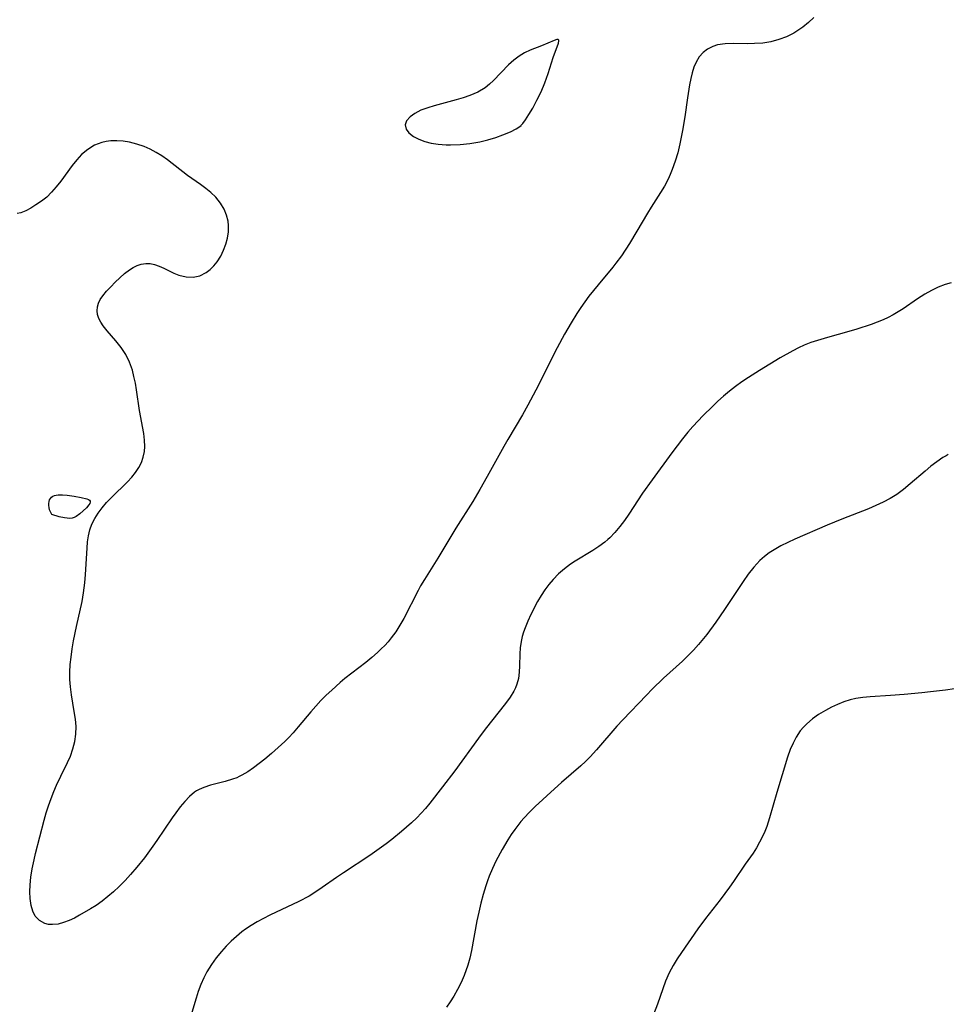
# Model space of a CAD drawing. Header units: metres. Extents: x 1073367 to 1082519, y 1569854 to 1574957.
# Tile 745 of 1056: x 1081262 to 1081459, y 1571076 to 1571286. Entities that reach past the tile are written whole.
import ezdxf

# ---------------------------------------------------------------- set-up
doc = ezdxf.new("R2010")
doc.units = ezdxf.units.M
doc.layers.add('CGG_CurvaNivelLidar_v1', color=253, linetype='Continuous', lineweight=30)

msp = doc.modelspace()

# ---------------------------------------------------------------- linework, layer by layer
at = {"layer": 'CGG_CurvaNivelLidar_v1'}
for p, q in [((1081429.7828, 1571285.2898, 77), (1081428.579, 1571284.3092, 77)), ((1081430.9474, 1571286.3548, 77), (1081429.7828, 1571285.2898, 77)), ((1081427.547, 1571283.5811, 77), (1081426.6806, 1571283.0647, 77)), ((1081428.579, 1571284.3092, 77), (1081427.547, 1571283.5811, 77)), ((1081375.5521, 1571281.5004, 77), (1081372.8553, 1571280.3114, 77)), ((1081376.1486, 1571281.6765, 77), (1081375.5521, 1571281.5004, 77)), ((1081376.4001, 1571281.6679, 77), (1081376.1486, 1571281.6765, 77)), ((1081376.5444, 1571281.5745, 77), (1081376.4001, 1571281.6679, 77)), ((1081376.5291, 1571280.881, 77), (1081376.607, 1571281.4, 77)), ((1081376.607, 1571281.4, 77), (1081376.5444, 1571281.5745, 77)), ((1081421.7938, 1571281.1983, 77), (1081420.0588, 1571280.9262, 77)), ((1081423.4892, 1571281.6599, 77), (1081421.7938, 1571281.1983, 77)), ((1081425.1221, 1571282.2901, 77), (1081423.4892, 1571281.6599, 77)), ((1081426.6806, 1571283.0647, 77), (1081425.1221, 1571282.2901, 77)), ((1081370.4746, 1571279.4329, 77), (1081369.2494, 1571278.8662, 77)), ((1081372.8553, 1571280.3114, 77), (1081370.4746, 1571279.4329, 77)), ((1081375.3994, 1571277.8679, 77), (1081376.5291, 1571280.881, 77)), ((1081408.2935, 1571279.6594, 77), (1081407.3296, 1571278.8967, 77)), ((1081409.382, 1571280.227, 77), (1081408.2935, 1571279.6594, 77)), ((1081410.4086, 1571280.5417, 77), (1081409.382, 1571280.227, 77)), ((1081412.0192, 1571280.7728, 77), (1081410.4086, 1571280.5417, 77)), ((1081413.7329, 1571280.8308, 77), (1081412.0192, 1571280.7728, 77)), ((1081416.9006, 1571280.7894, 77), (1081413.7329, 1571280.8308, 77)), ((1081418.2975, 1571280.8063, 77), (1081416.9006, 1571280.7894, 77)), ((1081420.0588, 1571280.9262, 77), (1081418.2975, 1571280.8063, 77)), ((1081366.9595, 1571277.2783, 77), (1081365.8695, 1571276.3015, 77)), ((1081368.0876, 1571278.1456, 77), (1081366.9595, 1571277.2783, 77)), ((1081369.2494, 1571278.8662, 77), (1081368.0876, 1571278.1456, 77)), ((1081374.2725, 1571274.4151, 77), (1081375.3994, 1571277.8679, 77)), ((1081405.8232, 1571276.8882, 77), (1081405.3507, 1571275.7955, 77)), ((1081406.5004, 1571277.9666, 77), (1081405.8232, 1571276.8882, 77)), ((1081407.3296, 1571278.8967, 77), (1081406.5004, 1571277.9666, 77)), ((1081365.8695, 1571276.3015, 77), (1081362.6413, 1571272.9805, 77)), ((1081405.3507, 1571275.7955, 77), (1081404.9838, 1571274.6138, 77)), ((1081362.6413, 1571272.9805, 77), (1081361.7705, 1571272.163, 77)), ((1081373.582, 1571272.4823, 77), (1081374.2725, 1571274.4151, 77)), ((1081404.6872, 1571273.3626, 77), (1081404.4285, 1571272.0387, 77)), ((1081404.9838, 1571274.6138, 77), (1081404.6872, 1571273.3626, 77)), ((1081360.8408, 1571271.418, 77), (1081359.3064, 1571270.4819, 77)), ((1081361.7705, 1571272.163, 77), (1081360.8408, 1571271.418, 77)), ((1081372.7863, 1571270.5659, 77), (1081373.582, 1571272.4823, 77)), ((1081404.4285, 1571272.0387, 77), (1081403.984, 1571269.2773, 77)), ((1081354.703, 1571268.7947, 77), (1081349.9966, 1571267.5648, 77)), ((1081356.1867, 1571269.2287, 77), (1081354.703, 1571268.7947, 77)), ((1081357.6297, 1571269.7312, 77), (1081356.1867, 1571269.2287, 77)), ((1081359.3064, 1571270.4819, 77), (1081357.6297, 1571269.7312, 77)), ((1081371.0147, 1571267.0461, 77), (1081371.9135, 1571268.7266, 77)), ((1081371.9135, 1571268.7266, 77), (1081372.7863, 1571270.5659, 77)), ((1081403.984, 1571269.2773, 77), (1081403.4123, 1571265.2331, 77)), ((1081347.1607, 1571266.5892, 77), (1081345.885, 1571265.9415, 77)), ((1081348.6141, 1571267.1413, 77), (1081347.1607, 1571266.5892, 77)), ((1081349.9966, 1571267.5648, 77), (1081348.6141, 1571267.1413, 77)), ((1081370.1965, 1571265.6761, 77), (1081371.0147, 1571267.0461, 77)), ((1081344.131, 1571264.3455, 77), (1081343.8215, 1571263.473, 77)), ((1081344.8491, 1571265.1817, 77), (1081344.131, 1571264.3455, 77)), ((1081345.885, 1571265.9415, 77), (1081344.8491, 1571265.1817, 77)), ((1081368.9057, 1571263.7885, 77), (1081369.4712, 1571264.5713, 77)), ((1081369.4712, 1571264.5713, 77), (1081370.1965, 1571265.6761, 77)), ((1081403.4123, 1571265.2331, 77), (1081402.9533, 1571262.2828, 77)), ((1081343.8215, 1571263.473, 77), (1081344.0024, 1571262.5996, 77)), ((1081344.0024, 1571262.5996, 77), (1081344.6087, 1571261.7668, 77)), ((1081366.2449, 1571262.0198, 77), (1081367.472, 1571262.6455, 77)), ((1081367.472, 1571262.6455, 77), (1081368.2579, 1571263.1209, 77)), ((1081368.2579, 1571263.1209, 77), (1081368.5167, 1571263.3603, 77)), ((1081368.5, 1571263.3718, 77), (1081368.5668, 1571263.3897, 77)), ((1081368.5167, 1571263.3603, 77), (1081368.5, 1571263.3718, 77)), ((1081368.5668, 1571263.3897, 77), (1081368.9057, 1571263.7885, 77)), ((1081402.9533, 1571262.2828, 77), (1081402.3912, 1571259.4137, 77)), ((1081282.3424, 1571260.1009, 77), (1081281.034, 1571260.0851, 77)), ((1081283.6718, 1571259.9872, 77), (1081282.3424, 1571260.1009, 77)), ((1081344.6087, 1571261.7668, 77), (1081345.5563, 1571261.0173, 77)), ((1081345.5563, 1571261.0173, 77), (1081346.7014, 1571260.4237, 77)), ((1081346.7014, 1571260.4237, 77), (1081348.0375, 1571259.9388, 77)), ((1081359.7019, 1571259.8751, 77), (1081361.4737, 1571260.2933, 77)), ((1081361.4737, 1571260.2933, 77), (1081363.1381, 1571260.7883, 77)), ((1081363.1381, 1571260.7883, 77), (1081364.6505, 1571261.3321, 77)), ((1081364.6505, 1571261.3321, 77), (1081366.2449, 1571262.0198, 77)), ((1081276.1349, 1571258.2638, 77), (1081274.8191, 1571257.1492, 77)), ((1081277.5782, 1571259.1474, 77), (1081276.1349, 1571258.2638, 77)), ((1081279.1304, 1571259.7601, 77), (1081277.5782, 1571259.1474, 77)), ((1081280.0696, 1571259.9718, 77), (1081279.1304, 1571259.7601, 77)), ((1081281.034, 1571260.0851, 77), (1081280.0696, 1571259.9718, 77)), ((1081285.0115, 1571259.7654, 77), (1081283.6718, 1571259.9872, 77)), ((1081286.6018, 1571259.3773, 77), (1081285.0115, 1571259.7654, 77)), ((1081288.1698, 1571258.845, 77), (1081286.6018, 1571259.3773, 77)), ((1081289.4488, 1571258.2786, 77), (1081288.1698, 1571258.845, 77)), ((1081290.6943, 1571257.614, 77), (1081289.4488, 1571258.2786, 77)), ((1081348.0375, 1571259.9388, 77), (1081349.3329, 1571259.5988, 77)), ((1081349.3329, 1571259.5988, 77), (1081350.8411, 1571259.3607, 77)), ((1081350.8411, 1571259.3607, 77), (1081352.5839, 1571259.2433, 77)), ((1081352.5839, 1571259.2433, 77), (1081353.5071, 1571259.2309, 77)), ((1081353.5071, 1571259.2309, 77), (1081355.5318, 1571259.307, 77)), ((1081355.5318, 1571259.307, 77), (1081357.6211, 1571259.5221, 77)), ((1081357.6211, 1571259.5221, 77), (1081359.7019, 1571259.8751, 77)), ((1081402.3912, 1571259.4137, 77), (1081401.9302, 1571257.545, 77)), ((1081273.8015, 1571256.0346, 77), (1081272.8526, 1571254.8201, 77)), ((1081274.8191, 1571257.1492, 77), (1081273.8015, 1571256.0346, 77)), ((1081291.9038, 1571256.8658, 77), (1081290.6943, 1571257.614, 77)), ((1081293.1341, 1571256.0055, 77), (1081291.9038, 1571256.8658, 77)), ((1081297.4405, 1571252.6988, 77), (1081293.1341, 1571256.0055, 77)), ((1081401.9302, 1571257.545, 77), (1081401.3971, 1571255.7255, 77)), ((1081272.8526, 1571254.8201, 77), (1081270.3864, 1571251.4561, 77)), ((1081400.7686, 1571253.9487, 77), (1081400.3328, 1571252.9037, 77)), ((1081401.3971, 1571255.7255, 77), (1081400.7686, 1571253.9487, 77)), ((1081300.2012, 1571250.7366, 77), (1081297.4405, 1571252.6988, 77)), ((1081399.8526, 1571251.8806, 77), (1081399.0866, 1571250.4437, 77)), ((1081400.3328, 1571252.9037, 77), (1081399.8526, 1571251.8806, 77)), ((1081269.431, 1571250.2424, 77), (1081268.4369, 1571249.1033, 77)), ((1081270.3864, 1571251.4561, 77), (1081269.431, 1571250.2424, 77)), ((1081301.3174, 1571249.9082, 77), (1081300.2012, 1571250.7366, 77)), ((1081302.3728, 1571249.053, 77), (1081301.3174, 1571249.9082, 77)), ((1081399.0866, 1571250.4437, 77), (1081398.2537, 1571249.0446, 77)), ((1081267.3861, 1571248.0788, 77), (1081266.2636, 1571247.1933, 77)), ((1081268.4369, 1571249.1033, 77), (1081267.3861, 1571248.0788, 77)), ((1081303.4422, 1571248.0378, 77), (1081302.3728, 1571249.053, 77)), ((1081304.4178, 1571246.8234, 77), (1081303.4422, 1571248.0378, 77)), ((1081398.2537, 1571249.0446, 77), (1081396.2823, 1571245.9621, 77)), ((1081264.0174, 1571245.7547, 77), (1081262.9416, 1571245.1884, 77)), ((1081265.1075, 1571246.4172, 77), (1081264.0174, 1571245.7547, 77)), ((1081266.2636, 1571247.1933, 77), (1081265.1075, 1571246.4172, 77)), ((1081305.2018, 1571245.5004, 77), (1081304.4178, 1571246.8234, 77)), ((1081305.7318, 1571244.243, 77), (1081305.2018, 1571245.5004, 77)), ((1081396.2823, 1571245.9621, 77), (1081395.4924, 1571244.6705, 77)), ((1081261.8876, 1571244.7648, 77), (1081261.064, 1571244.5624, 77)), ((1081262.9416, 1571245.1884, 77), (1081261.8876, 1571244.7648, 77)), ((1081306.0622, 1571242.9344, 77), (1081305.7318, 1571244.243, 77)), ((1081395.4924, 1571244.6705, 77), (1081393.2194, 1571240.8267, 77)), ((1081306.1556, 1571242.0028, 77), (1081306.0622, 1571242.9344, 77)), ((1081306.1186, 1571240.6858, 77), (1081306.1556, 1571242.0028, 77)), ((1081305.5741, 1571238.0526, 77), (1081305.9168, 1571239.3624, 77)), ((1081305.9168, 1571239.3624, 77), (1081306.1186, 1571240.6858, 77)), ((1081393.2194, 1571240.8267, 77), (1081391.6317, 1571238.2148, 77)), ((1081305.1059, 1571236.7777, 77), (1081305.5741, 1571238.0526, 77)), ((1081391.6317, 1571238.2148, 77), (1081389.9034, 1571235.5731, 77)), ((1081303.7365, 1571234.3065, 77), (1081304.4839, 1571235.4942, 77)), ((1081304.4839, 1571235.4942, 77), (1081305.1059, 1571236.7777, 77)), ((1081389.9034, 1571235.5731, 77), (1081388.7591, 1571233.9886, 77)), ((1081285.0338, 1571232.5629, 77), (1081285.8345, 1571233.077, 77)), ((1081285.8345, 1571233.077, 77), (1081286.6558, 1571233.492, 77)), ((1081286.6558, 1571233.492, 77), (1081287.565, 1571233.8021, 77)), ((1081287.565, 1571233.8021, 77), (1081288.4935, 1571233.9442, 77)), ((1081288.4935, 1571233.9442, 77), (1081289.4469, 1571233.8988, 77)), ((1081289.4469, 1571233.8988, 77), (1081290.4036, 1571233.6897, 77)), ((1081290.4036, 1571233.6897, 77), (1081291.3877, 1571233.3409, 77)), ((1081291.3877, 1571233.3409, 77), (1081292.3693, 1571232.9037, 77)), ((1081292.3693, 1571232.9037, 77), (1081294.5048, 1571231.8786, 77)), ((1081302.2325, 1571232.638, 77), (1081303.0232, 1571233.4191, 77)), ((1081303.0232, 1571233.4191, 77), (1081303.7365, 1571234.3065, 77)), ((1081388.0854, 1571233.1249, 77), (1081384.9567, 1571229.3967, 77)), ((1081388.7591, 1571233.9886, 77), (1081388.0854, 1571233.1249, 77)), ((1081282.0063, 1571229.9381, 77), (1081282.9916, 1571230.8755, 77)), ((1081282.9916, 1571230.8755, 77), (1081283.9993, 1571231.7642, 77)), ((1081283.9993, 1571231.7642, 77), (1081285.0338, 1571232.5629, 77)), ((1081294.5048, 1571231.8786, 77), (1081295.5957, 1571231.4393, 77)), ((1081295.5957, 1571231.4393, 77), (1081297.1071, 1571231.0501, 77)), ((1081297.1071, 1571231.0501, 77), (1081298.6189, 1571230.9878, 77)), ((1081298.6189, 1571230.9878, 77), (1081300.0387, 1571231.3122, 77)), ((1081300.0387, 1571231.3122, 77), (1081301.371, 1571231.9834, 77)), ((1081301.371, 1571231.9834, 77), (1081302.2325, 1571232.638, 77)), ((1081280.1264, 1571227.9918, 77), (1081281.0357, 1571228.9709, 77)), ((1081281.0357, 1571228.9709, 77), (1081282.0063, 1571229.9381, 77)), ((1081384.9567, 1571229.3967, 77), (1081382.9948, 1571226.9579, 77)), ((1081457.4479, 1571228.8691, 77.5), (1081455.9967, 1571228.1772, 77.5)), ((1081458.9409, 1571229.4323, 77.5), (1081457.4479, 1571228.8691, 77.5)), ((1081460.2134, 1571229.7873, 77.5), (1081458.9409, 1571229.4323, 77.5)), ((1081278.8186, 1571226.2343, 77), (1081279.3232, 1571226.9985, 77)), ((1081279.3232, 1571226.9985, 77), (1081280.1264, 1571227.9918, 77)), ((1081382.9948, 1571226.9579, 77), (1081381.2312, 1571224.515, 77)), ((1081454.5881, 1571227.3787, 77.5), (1081453.0371, 1571226.3704, 77.5)), ((1081455.9967, 1571228.1772, 77.5), (1081454.5881, 1571227.3787, 77.5)), ((1081278.1267, 1571223.8437, 77), (1081278.2012, 1571224.6543, 77)), ((1081278.2012, 1571224.6543, 77), (1081278.434, 1571225.45, 77)), ((1081278.434, 1571225.45, 77), (1081278.8186, 1571226.2343, 77)), ((1081381.2312, 1571224.515, 77), (1081380.398, 1571223.2587, 77)), ((1081453.0371, 1571226.3704, 77.5), (1081449.9714, 1571224.2546, 77.5)), ((1081278.2226, 1571223.0172, 77), (1081278.1267, 1571223.8437, 77)), ((1081278.4825, 1571222.2047, 77), (1081278.2226, 1571223.0172, 77)), ((1081380.398, 1571223.2587, 77), (1081379.1815, 1571221.2954, 77)), ((1081446.7994, 1571222.4167, 77.5), (1081445.697, 1571221.9075, 77.5)), ((1081447.8742, 1571222.973, 77.5), (1081446.7994, 1571222.4167, 77.5)), ((1081448.9282, 1571223.5871, 77.5), (1081447.8742, 1571222.973, 77.5)), ((1081449.9714, 1571224.2546, 77.5), (1081448.9282, 1571223.5871, 77.5)), ((1081278.8987, 1571221.4036, 77), (1081278.4825, 1571222.2047, 77)), ((1081279.4354, 1571220.6184, 77), (1081278.8987, 1571221.4036, 77)), ((1081280.2766, 1571219.5782, 77), (1081279.4354, 1571220.6184, 77)), ((1081379.1815, 1571221.2954, 77), (1081377.7743, 1571218.8819, 77)), ((1081443.1456, 1571220.9002, 77.5), (1081440.1385, 1571219.9148, 77.5)), ((1081444.4328, 1571221.3831, 77.5), (1081443.1456, 1571220.9002, 77.5)), ((1081445.697, 1571221.9075, 77.5), (1081444.4328, 1571221.3831, 77.5)), ((1081282.1534, 1571217.4165, 77), (1081280.2766, 1571219.5782, 77)), ((1081377.7743, 1571218.8819, 77), (1081376.1991, 1571215.974, 77)), ((1081433.8681, 1571218.1648, 77.5), (1081431.7494, 1571217.5386, 77.5)), ((1081438.4211, 1571219.4138, 77.5), (1081433.8681, 1571218.1648, 77.5)), ((1081440.1385, 1571219.9148, 77.5), (1081438.4211, 1571219.4138, 77.5)), ((1081283.2527, 1571216.005, 77), (1081282.1534, 1571217.4165, 77)), ((1081284.243, 1571214.4966, 77), (1081283.2527, 1571216.005, 77)), ((1081428.8837, 1571216.5059, 77.5), (1081427.6423, 1571215.9484, 77.5)), ((1081430.3023, 1571217.0535, 77.5), (1081428.8837, 1571216.5059, 77.5)), ((1081431.7494, 1571217.5386, 77.5), (1081430.3023, 1571217.0535, 77.5)), ((1081285.0596, 1571212.8871, 77), (1081284.243, 1571214.4966, 77)), ((1081376.1991, 1571215.974, 77), (1081371.6961, 1571206.9442, 77)), ((1081426.4288, 1571215.3326, 77.5), (1081423.7462, 1571213.7851, 77.5)), ((1081427.6423, 1571215.9484, 77.5), (1081426.4288, 1571215.3326, 77.5)), ((1081285.6488, 1571211.2068, 77), (1081285.0596, 1571212.8871, 77)), ((1081423.7462, 1571213.7851, 77.5), (1081419.388, 1571211.1436, 77.5)), ((1081286.0024, 1571209.834, 77), (1081285.6488, 1571211.2068, 77)), ((1081286.2894, 1571208.4275, 77), (1081286.0024, 1571209.834, 77)), ((1081419.388, 1571211.1436, 77.5), (1081417.024, 1571209.6366, 77.5)), ((1081286.5284, 1571206.9999, 77), (1081286.2894, 1571208.4275, 77)), ((1081414.2398, 1571207.6841, 77.5), (1081412.9604, 1571206.6812, 77.5)), ((1081415.6165, 1571208.6821, 77.5), (1081414.2398, 1571207.6841, 77.5)), ((1081417.024, 1571209.6366, 77.5), (1081415.6165, 1571208.6821, 77.5)), ((1081287.1639, 1571202.5926, 77), (1081286.5284, 1571206.9999, 77)), ((1081371.6961, 1571206.9442, 77), (1081369.9958, 1571203.6994, 77)), ((1081411.7135, 1571205.6355, 77.5), (1081410.4953, 1571204.5538, 77.5)), ((1081412.9604, 1571206.6812, 77.5), (1081411.7135, 1571205.6355, 77.5)), ((1081369.9958, 1571203.6994, 77), (1081368.8303, 1571201.6438, 77)), ((1081409.3039, 1571203.4406, 77.5), (1081407.3547, 1571201.5112, 77.5)), ((1081410.4953, 1571204.5538, 77.5), (1081409.3039, 1571203.4406, 77.5)), ((1081288.0887, 1571197.6715, 77), (1081287.1639, 1571202.5926, 77)), ((1081368.8303, 1571201.6438, 77), (1081365.6999, 1571196.4222, 77)), ((1081407.3547, 1571201.5112, 77.5), (1081405.1576, 1571199.1697, 77.5)), ((1081288.2523, 1571196.2858, 77), (1081288.0887, 1571197.6715, 77)), ((1081404.1038, 1571197.9582, 77.5), (1081402.9268, 1571196.515, 77.5)), ((1081405.1576, 1571199.1697, 77.5), (1081404.1038, 1571197.9582, 77.5)), ((1081288.2934, 1571194.9194, 77), (1081288.2523, 1571196.2858, 77)), ((1081365.6999, 1571196.4222, 77), (1081364.8328, 1571194.9154, 77)), ((1081402.9268, 1571196.515, 77.5), (1081400.6661, 1571193.5466, 77.5)), ((1081287.9662, 1571192.6387, 77), (1081288.2097, 1571193.8397, 77)), ((1081288.2097, 1571193.8397, 77), (1081288.2934, 1571194.9194, 77)), ((1081364.8328, 1571194.9154, 77), (1081361.3172, 1571188.4977, 77)), ((1081400.6661, 1571193.5466, 77.5), (1081396.4741, 1571187.8257, 77.5)), ((1081459.1268, 1571192.9314, 78), (1081458.4388, 1571192.5254, 78)), ((1081459.5894, 1571193.1826, 78), (1081459.1268, 1571192.9314, 78)), ((1081287.0226, 1571190.4227, 77), (1081287.5673, 1571191.5063, 77)), ((1081287.5673, 1571191.5063, 77), (1081287.9662, 1571192.6387, 77)), ((1081457.1359, 1571191.6472, 78), (1081455.8832, 1571190.6868, 78)), ((1081458.4388, 1571192.5254, 78), (1081457.1359, 1571191.6472, 78)), ((1081285.5089, 1571188.3293, 77), (1081286.3207, 1571189.3519, 77)), ((1081286.3207, 1571189.3519, 77), (1081287.0226, 1571190.4227, 77)), ((1081454.6645, 1571189.6717, 78), (1081451.5058, 1571186.9112, 78)), ((1081455.8832, 1571190.6868, 78), (1081454.6645, 1571189.6717, 78)), ((1081281.2401, 1571184.059, 77), (1081284.6151, 1571187.3456, 77)), ((1081284.6151, 1571187.3456, 77), (1081285.5089, 1571188.3293, 77)), ((1081361.3172, 1571188.4977, 77), (1081359.7598, 1571185.7287, 77)), ((1081396.4741, 1571187.8257, 77.5), (1081394.4465, 1571184.9317, 77.5)), ((1081451.5058, 1571186.9112, 78), (1081450.0845, 1571185.7436, 78)), ((1081269.0537, 1571184.4309, 77), (1081269.4397, 1571184.5301, 77)), ((1081269.4397, 1571184.5301, 77), (1081269.8457, 1571184.5907, 77)), ((1081269.8457, 1571184.5907, 77), (1081270.7942, 1571184.6022, 77)), ((1081270.7942, 1571184.6022, 77), (1081271.7761, 1571184.5137, 77)), ((1081271.7761, 1571184.5137, 77), (1081273.2642, 1571184.3016, 77)), ((1081359.7598, 1571185.7287, 77), (1081358.2593, 1571183.2091, 77)), ((1081394.4465, 1571184.9317, 77.5), (1081391.4985, 1571180.4843, 77.5)), ((1081448.6041, 1571184.6636, 78), (1081447.2295, 1571183.8152, 78)), ((1081450.0845, 1571185.7436, 78), (1081448.6041, 1571184.6636, 78)), ((1081267.8514, 1571182.7451, 77), (1081267.9028, 1571183.1438, 77)), ((1081267.8527, 1571182.3323, 77), (1081267.8514, 1571182.7451, 77)), ((1081267.9028, 1571183.1438, 77), (1081268.0148, 1571183.5222, 77)), ((1081268.0148, 1571183.5222, 77), (1081268.1875, 1571183.8481, 77)), ((1081268.1875, 1571183.8481, 77), (1081268.4193, 1571184.1067, 77)), ((1081268.4193, 1571184.1067, 77), (1081268.6953, 1571184.2908, 77)), ((1081268.6953, 1571184.2908, 77), (1081269.0537, 1571184.4309, 77)), ((1081273.2642, 1571184.3016, 77), (1081274.7095, 1571184.045, 77)), ((1081274.7095, 1571184.045, 77), (1081275.9707, 1571183.727, 77)), ((1081276.3864, 1571182.4543, 77), (1081275.845, 1571181.8306, 77)), ((1081275.9707, 1571183.727, 77), (1081276.2981, 1571183.5928, 77)), ((1081276.2981, 1571183.5928, 77), (1081276.5459, 1571183.4345, 77)), ((1081276.577, 1571182.7443, 77), (1081276.3864, 1571182.4543, 77)), ((1081276.5459, 1571183.4345, 77), (1081276.6835, 1571183.2429, 77)), ((1081276.686, 1571183.0103, 77), (1081276.577, 1571182.7443, 77)), ((1081276.6835, 1571183.2429, 77), (1081276.686, 1571183.0103, 77)), ((1081279.2131, 1571181.8136, 77), (1081280.1567, 1571182.9296, 77)), ((1081280.1567, 1571182.9296, 77), (1081281.2401, 1571184.059, 77)), ((1081358.2593, 1571183.2091, 77), (1081354.6344, 1571177.4809, 77)), ((1081445.7197, 1571183.0208, 78), (1081444.1608, 1571182.2996, 78)), ((1081447.2295, 1571183.8152, 78), (1081445.7197, 1571183.0208, 78)), ((1081267.9019, 1571181.9224, 77), (1081267.8527, 1571182.3323, 77)), ((1081268.0212, 1571181.4282, 77), (1081267.9019, 1571181.9224, 77)), ((1081268.1741, 1571180.995, 77), (1081268.0212, 1571181.4282, 77)), ((1081268.3269, 1571180.6527, 77), (1081268.1741, 1571180.995, 77)), ((1081268.5, 1571180.3665, 77), (1081268.3269, 1571180.6527, 77)), ((1081270.0661, 1571179.8947, 77), (1081268.5, 1571180.3665, 77)), ((1081274.4511, 1571180.5578, 77), (1081273.6803, 1571180.0046, 77)), ((1081275.1801, 1571181.1849, 77), (1081274.4511, 1571180.5578, 77)), ((1081275.845, 1571181.8306, 77), (1081275.1801, 1571181.1849, 77)), ((1081277.6541, 1571179.5537, 77), (1081278.3875, 1571180.7029, 77)), ((1081278.3875, 1571180.7029, 77), (1081279.2131, 1571181.8136, 77)), ((1081391.4985, 1571180.4843, 77.5), (1081390.5592, 1571179.1319, 77.5)), ((1081442.5673, 1571181.6263, 78), (1081436.9139, 1571179.3882, 78)), ((1081444.1608, 1571182.2996, 78), (1081442.5673, 1571181.6263, 78)), ((1081271.1975, 1571179.6553, 77), (1081270.0661, 1571179.8947, 77)), ((1081271.7734, 1571179.5858, 77), (1081271.1975, 1571179.6553, 77)), ((1081272.3232, 1571179.5716, 77), (1081271.7734, 1571179.5858, 77)), ((1081272.822, 1571179.6295, 77), (1081272.3232, 1571179.5716, 77)), ((1081273.2779, 1571179.7835, 77), (1081272.822, 1571179.6295, 77)), ((1081273.6803, 1571180.0046, 77), (1081273.2779, 1571179.7835, 77)), ((1081276.5684, 1571177.1246, 77), (1081277.0377, 1571178.3627, 77)), ((1081277.0377, 1571178.3627, 77), (1081277.6541, 1571179.5537, 77)), ((1081390.5592, 1571179.1319, 77.5), (1081389.5815, 1571177.8264, 77.5)), ((1081436.9139, 1571179.3882, 78), (1081433.7939, 1571178.1152, 78)), ((1081276.2714, 1571175.8689, 77), (1081276.5684, 1571177.1246, 77)), ((1081354.6344, 1571177.4809, 77), (1081350.7942, 1571171.1133, 77)), ((1081388.5478, 1571176.5863, 77.5), (1081387.4375, 1571175.4341, 77.5)), ((1081389.5815, 1571177.8264, 77.5), (1081388.5478, 1571176.5863, 77.5)), ((1081433.7939, 1571178.1152, 78), (1081426.9052, 1571175.1253, 78)), ((1081275.9847, 1571173.23, 77), (1081276.0935, 1571174.5688, 77)), ((1081276.0935, 1571174.5688, 77), (1081276.2714, 1571175.8689, 77)), ((1081386.4011, 1571174.5262, 77.5), (1081385.1284, 1571173.5744, 77.5)), ((1081387.0346, 1571175.0633, 77.5), (1081386.4011, 1571174.5262, 77.5)), ((1081387.4375, 1571175.4341, 77.5), (1081387.0346, 1571175.0633, 77.5)), ((1081425.3776, 1571174.4291, 78), (1081423.8878, 1571173.6878, 78)), ((1081426.9052, 1571175.1253, 78), (1081425.3776, 1571174.4291, 78)), ((1081275.6728, 1571167.5722, 77), (1081275.9847, 1571173.23, 77)), ((1081383.7987, 1571172.6973, 77.5), (1081380.0581, 1571170.4574, 77.5)), ((1081385.1284, 1571173.5744, 77.5), (1081383.7987, 1571172.6973, 77.5)), ((1081421.3995, 1571172.1929, 78), (1081420.4002, 1571171.4413, 78)), ((1081422.4528, 1571172.8782, 78), (1081421.3995, 1571172.1929, 78)), ((1081423.8878, 1571173.6878, 78), (1081422.4528, 1571172.8782, 78)), ((1081350.7942, 1571171.1133, 77), (1081347.9131, 1571166.5666, 77)), ((1081379.0704, 1571169.8206, 77.5), (1081377.7494, 1571168.8313, 77.5)), ((1081380.0581, 1571170.4574, 77.5), (1081379.0704, 1571169.8206, 77.5)), ((1081419.4169, 1571170.5693, 78), (1081418.1353, 1571169.193, 78)), ((1081420.4002, 1571171.4413, 78), (1081419.4169, 1571170.5693, 78)), ((1081376.5068, 1571167.7335, 77.5), (1081375.3472, 1571166.5391, 77.5)), ((1081377.7494, 1571168.8313, 77.5), (1081376.5068, 1571167.7335, 77.5)), ((1081418.1353, 1571169.193, 78), (1081416.9582, 1571167.6979, 78)), ((1081275.2647, 1571163.6987, 77), (1081275.5308, 1571165.8437, 77)), ((1081275.5308, 1571165.8437, 77), (1081275.6728, 1571167.5722, 77)), ((1081347.9131, 1571166.5666, 77), (1081347.1169, 1571165.2123, 77)), ((1081375.3472, 1571166.5391, 77.5), (1081374.4388, 1571165.4624, 77.5)), ((1081415.8468, 1571166.1234, 78), (1081411.8831, 1571160.1336, 78)), ((1081416.9582, 1571167.6979, 78), (1081415.8468, 1571166.1234, 78)), ((1081274.9361, 1571161.8654, 77), (1081275.2647, 1571163.6987, 77)), ((1081346.5768, 1571164.2235, 77), (1081343.5192, 1571158.2096, 77)), ((1081347.1169, 1571165.2123, 77), (1081346.5768, 1571164.2235, 77)), ((1081373.5952, 1571164.3313, 77.5), (1081372.8179, 1571163.153, 77.5)), ((1081374.4388, 1571165.4624, 77.5), (1081373.5952, 1571164.3313, 77.5)), ((1081273.718, 1571156.4927, 77), (1081274.9361, 1571161.8654, 77)), ((1081372.058, 1571161.8488, 77.5), (1081370.6287, 1571159.1079, 77.5)), ((1081372.8179, 1571163.153, 77.5), (1081372.058, 1571161.8488, 77.5)), ((1081411.8831, 1571160.1336, 78), (1081410.0452, 1571157.4401, 78)), ((1081343.5192, 1571158.2096, 77), (1081342.6944, 1571156.7806, 77)), ((1081369.9574, 1571157.6864, 77.5), (1081369.3623, 1571156.2485, 77.5)), ((1081370.6287, 1571159.1079, 77.5), (1081369.9574, 1571157.6864, 77.5)), ((1081410.0452, 1571157.4401, 78), (1081408.1202, 1571154.8159, 78)), ((1081273.1036, 1571153.4781, 77), (1081273.718, 1571156.4927, 77)), ((1081341.8002, 1571155.3986, 77), (1081340.8274, 1571154.0747, 77)), ((1081342.6944, 1571156.7806, 77), (1081341.8002, 1571155.3986, 77)), ((1081369.0394, 1571155.3277, 77.5), (1081368.7661, 1571154.399, 77.5)), ((1081369.3623, 1571156.2485, 77.5), (1081369.0394, 1571155.3277, 77.5)), ((1081272.8091, 1571151.7425, 77), (1081273.1036, 1571153.4781, 77)), ((1081340.1617, 1571153.267, 77), (1081339.4622, 1571152.4873, 77)), ((1081340.8274, 1571154.0747, 77), (1081340.1617, 1571153.267, 77)), ((1081368.5265, 1571153.3502, 77.5), (1081368.3298, 1571151.9801, 77.5)), ((1081368.7661, 1571154.399, 77.5), (1081368.5265, 1571153.3502, 77.5)), ((1081407.44, 1571153.9603, 78), (1081406.3699, 1571152.701, 78)), ((1081408.1202, 1571154.8159, 78), (1081407.44, 1571153.9603, 78)), ((1081272.5759, 1571150.006, 77), (1081272.8091, 1571151.7425, 77)), ((1081337.9511, 1571150.9921, 77), (1081336.6982, 1571149.9055, 77)), ((1081338.722, 1571151.7255, 77), (1081337.9511, 1571150.9921, 77)), ((1081339.4622, 1571152.4873, 77), (1081338.722, 1571151.7255, 77)), ((1081368.3298, 1571151.9801, 77.5), (1081368.2419, 1571150.6867, 77.5)), ((1081405.2557, 1571151.4812, 78), (1081404.1033, 1571150.2978, 78)), ((1081406.3699, 1571152.701, 78), (1081405.2557, 1571151.4812, 78)), ((1081272.4282, 1571148.3919, 77), (1081272.5759, 1571150.006, 77)), ((1081335.3983, 1571148.8619, 77), (1081330.9766, 1571145.3977, 77)), ((1081336.6982, 1571149.9055, 77), (1081335.3983, 1571148.8619, 77)), ((1081368.2419, 1571150.6867, 77.5), (1081368.1861, 1571148.1308, 77.5)), ((1081402.9165, 1571149.1498, 78), (1081398.8568, 1571145.4717, 78)), ((1081404.1033, 1571150.2978, 78), (1081402.9165, 1571149.1498, 78)), ((1081272.3477, 1571145.2228, 77), (1081272.3506, 1571146.7836, 77)), ((1081272.3506, 1571146.7836, 77), (1081272.4282, 1571148.3919, 77)), ((1081368.1221, 1571146.7475, 77.5), (1081367.9498, 1571145.4003, 77.5)), ((1081368.1861, 1571148.1308, 77.5), (1081368.1221, 1571146.7475, 77.5)), ((1081272.434, 1571143.6768, 77), (1081272.3477, 1571145.2228, 77)), ((1081330.9766, 1571145.3977, 77), (1081329.9564, 1571144.5553, 77)), ((1081367.9498, 1571145.4003, 77.5), (1081367.6517, 1571144.2461, 77.5)), ((1081398.8568, 1571145.4717, 78), (1081396.4941, 1571143.1849, 78)), ((1081272.6507, 1571141.9487, 77), (1081272.434, 1571143.6768, 77)), ((1081328.1474, 1571142.9627, 77), (1081326.9883, 1571141.8527, 77)), ((1081329.9564, 1571144.5553, 77), (1081328.1474, 1571142.9627, 77)), ((1081366.995, 1571142.7565, 77.5), (1081366.1729, 1571141.4225, 77.5)), ((1081367.3217, 1571143.4108, 77.5), (1081366.995, 1571142.7565, 77.5)), ((1081367.6517, 1571144.2461, 77.5), (1081367.3217, 1571143.4108, 77.5)), ((1081396.4941, 1571143.1849, 78), (1081395.2336, 1571141.8861, 78)), ((1081455.7858, 1571142.5529, 78.5), (1081453.9299, 1571142.3462, 78.5)), ((1081459.0019, 1571142.9682, 78.5), (1081455.7858, 1571142.5529, 78.5)), ((1081460.8995, 1571143.2539, 78.5), (1081459.0019, 1571142.9682, 78.5)), ((1081273.2729, 1571138.3973, 77), (1081272.6507, 1571141.9487, 77)), ((1081325.8641, 1571140.7069, 77), (1081324.7725, 1571139.5304, 77)), ((1081326.9883, 1571141.8527, 77), (1081325.8641, 1571140.7069, 77)), ((1081366.1729, 1571141.4225, 77.5), (1081365.2151, 1571140.1141, 77.5)), ((1081395.2336, 1571141.8861, 78), (1081390.1978, 1571136.609, 78)), ((1081437.3211, 1571140.4605, 78.5), (1081435.9847, 1571139.9208, 78.5)), ((1081438.6957, 1571140.8984, 78.5), (1081437.3211, 1571140.4605, 78.5)), ((1081439.8843, 1571141.1724, 78.5), (1081438.6957, 1571140.8984, 78.5)), ((1081441.4145, 1571141.4069, 78.5), (1081439.8843, 1571141.1724, 78.5)), ((1081442.9742, 1571141.5539, 78.5), (1081441.4145, 1571141.4069, 78.5)), ((1081447.27, 1571141.7896, 78.5), (1081442.9742, 1571141.5539, 78.5)), ((1081450.2151, 1571141.9972, 78.5), (1081447.27, 1571141.7896, 78.5)), ((1081453.9299, 1571142.3462, 78.5), (1081450.2151, 1571141.9972, 78.5)), ((1081273.5118, 1571136.7832, 77), (1081273.2729, 1571138.3973, 77)), ((1081323.7123, 1571138.3271, 77), (1081321.0045, 1571135.1032, 77)), ((1081324.7725, 1571139.5304, 77), (1081323.7123, 1571138.3271, 77)), ((1081365.2151, 1571140.1141, 77.5), (1081360.8751, 1571134.6327, 77.5)), ((1081433.4154, 1571138.623, 78.5), (1081431.9537, 1571137.7465, 78.5)), ((1081434.6832, 1571139.3021, 78.5), (1081433.4154, 1571138.623, 78.5)), ((1081435.9847, 1571139.9208, 78.5), (1081434.6832, 1571139.3021, 78.5)), ((1081273.6495, 1571135.179, 77), (1081273.5118, 1571136.7832, 77)), ((1081390.1978, 1571136.609, 78), (1081388.9515, 1571135.2642, 78)), ((1081430.6337, 1571136.8245, 78.5), (1081429.4197, 1571135.7896, 78.5)), ((1081431.9537, 1571137.7465, 78.5), (1081430.6337, 1571136.8245, 78.5)), ((1081273.6304, 1571133.5873, 77), (1081273.6495, 1571135.179, 77)), ((1081321.0045, 1571135.1032, 77), (1081319.9032, 1571133.8483, 77)), ((1081360.8751, 1571134.6327, 77.5), (1081359.4436, 1571132.7161, 77.5)), ((1081388.9515, 1571135.2642, 78), (1081384.6274, 1571130.2332, 78)), ((1081428.0469, 1571134.2361, 78.5), (1081427.189, 1571132.9483, 78.5)), ((1081428.7028, 1571135.0413, 78.5), (1081428.0469, 1571134.2361, 78.5)), ((1081429.4197, 1571135.7896, 78.5), (1081428.7028, 1571135.0413, 78.5)), ((1081273.4045, 1571131.9876, 77), (1081273.6304, 1571133.5873, 77)), ((1081318.1479, 1571132.0228, 77), (1081316.7535, 1571130.7024, 77)), ((1081319.0002, 1571132.8839, 77), (1081318.1479, 1571132.0228, 77)), ((1081319.9032, 1571133.8483, 77), (1081319.0002, 1571132.8839, 77)), ((1081359.4436, 1571132.7161, 77.5), (1081354.3692, 1571125.7361, 77.5)), ((1081427.189, 1571132.9483, 78.5), (1081426.5054, 1571131.6447, 78.5)), ((1081272.4324, 1571128.8486, 77), (1081272.9942, 1571130.4068, 77)), ((1081272.9942, 1571130.4068, 77), (1081273.4045, 1571131.9876, 77)), ((1081316.7535, 1571130.7024, 77), (1081315.3234, 1571129.4354, 77)), ((1081384.6274, 1571130.2332, 78), (1081383.2251, 1571128.7142, 78)), ((1081425.9222, 1571130.2719, 78.5), (1081425.3394, 1571128.6202, 78.5)), ((1081426.5054, 1571131.6447, 78.5), (1081425.9222, 1571130.2719, 78.5)), ((1081271.8375, 1571127.4985, 77), (1081272.4324, 1571128.8486, 77)), ((1081313.8716, 1571128.2183, 77), (1081312.6858, 1571127.2721, 77)), ((1081315.3234, 1571129.4354, 77), (1081313.8716, 1571128.2183, 77)), ((1081383.2251, 1571128.7142, 78), (1081382.253, 1571127.7589, 78)), ((1081425.3394, 1571128.6202, 78.5), (1081423.0207, 1571121.1081, 78.5)), ((1081270.3911, 1571124.5743, 77), (1081271.8375, 1571127.4985, 77)), ((1081311.487, 1571126.3764, 77), (1081310.2678, 1571125.5506, 77)), ((1081312.6858, 1571127.2721, 77), (1081311.487, 1571126.3764, 77)), ((1081354.3692, 1571125.7361, 77.5), (1081351.8045, 1571122.3234, 77.5)), ((1081381.2489, 1571126.8327, 78), (1081377.1086, 1571123.2287, 78)), ((1081382.253, 1571127.7589, 78), (1081381.2489, 1571126.8327, 78)), ((1081269.5, 1571122.6962, 77), (1081270.3911, 1571124.5743, 77)), ((1081307.0148, 1571123.9307, 77), (1081305.4504, 1571123.4508, 77)), ((1081307.8982, 1571124.2762, 77), (1081307.0148, 1571123.9307, 77)), ((1081308.4444, 1571124.5256, 77), (1081307.8982, 1571124.2762, 77)), ((1081309.0199, 1571124.8184, 77), (1081308.4444, 1571124.5256, 77)), ((1081310.2678, 1571125.5506, 77), (1081309.0199, 1571124.8184, 77)), ((1081268.9248, 1571121.3416, 77), (1081269.5, 1571122.6962, 77)), ((1081299.8752, 1571121.7467, 77), (1081299.3533, 1571121.4513, 77)), ((1081300.8669, 1571122.1852, 77), (1081299.8752, 1571121.7467, 77)), ((1081302.3413, 1571122.6605, 77), (1081300.8669, 1571122.1852, 77)), ((1081305.4504, 1571123.4508, 77), (1081302.3413, 1571122.6605, 77)), ((1081351.8045, 1571122.3234, 77.5), (1081349.0891, 1571118.858, 77.5)), ((1081375.6534, 1571121.9181, 78), (1081371.5389, 1571118.103, 78)), ((1081377.1086, 1571123.2287, 78), (1081375.6534, 1571121.9181, 78)), ((1081267.7963, 1571118.3084, 77), (1081268.3401, 1571119.8373, 77)), ((1081268.3401, 1571119.8373, 77), (1081268.9248, 1571121.3416, 77)), ((1081297.8388, 1571120.2788, 77), (1081296.8142, 1571119.2294, 77)), ((1081298.9333, 1571121.173, 77), (1081297.8388, 1571120.2788, 77)), ((1081299.3533, 1571121.4513, 77), (1081298.9333, 1571121.173, 77)), ((1081423.0207, 1571121.1081, 78.5), (1081421.5013, 1571115.7014, 78.5)), ((1081267.2947, 1571116.7593, 77), (1081267.7963, 1571118.3084, 77)), ((1081295.8402, 1571118.0618, 77), (1081294.9004, 1571116.8061, 77)), ((1081296.8142, 1571119.2294, 77), (1081295.8402, 1571118.0618, 77)), ((1081348.1392, 1571117.7323, 77.5), (1081347.2202, 1571116.7136, 77.5)), ((1081349.0891, 1571118.858, 77.5), (1081348.1392, 1571117.7323, 77.5)), ((1081371.5389, 1571118.103, 78), (1081370.3171, 1571116.9288, 78)), ((1081266.8388, 1571115.1934, 77), (1081267.2947, 1571116.7593, 77)), ((1081294.1432, 1571115.7251, 77), (1081290.8881, 1571110.8875, 77)), ((1081294.9004, 1571116.8061, 77), (1081294.1432, 1571115.7251, 77)), ((1081346.2678, 1571115.7262, 77.5), (1081345.1771, 1571114.6702, 77.5)), ((1081347.2202, 1571116.7136, 77.5), (1081346.2678, 1571115.7262, 77.5)), ((1081369.1515, 1571115.7062, 78), (1081368.4849, 1571114.9298, 78)), ((1081370.3171, 1571116.9288, 78), (1081369.1515, 1571115.7062, 78)), ((1081421.5013, 1571115.7014, 78.5), (1081420.8931, 1571113.8951, 78.5)), ((1081265.0166, 1571108.1017, 77), (1081266.8388, 1571115.1934, 77)), ((1081345.1771, 1571114.6702, 77.5), (1081343.0389, 1571112.7714, 77.5)), ((1081367.1789, 1571113.2231, 78), (1081366.4301, 1571112.1379, 78)), ((1081368.4849, 1571114.9298, 78), (1081367.1789, 1571113.2231, 78)), ((1081420.8931, 1571113.8951, 78.5), (1081420.4675, 1571112.7984, 78.5)), ((1081340.9546, 1571111.0812, 77.5), (1081339.7365, 1571110.1535, 77.5)), ((1081343.0389, 1571112.7714, 77.5), (1081340.9546, 1571111.0812, 77.5)), ((1081365.7123, 1571111.0271, 78), (1081364.4909, 1571108.9756, 78)), ((1081366.4301, 1571112.1379, 78), (1081365.7123, 1571111.0271, 78)), ((1081419.9984, 1571111.729, 78.5), (1081419.3828, 1571110.5072, 78.5)), ((1081420.4675, 1571112.7984, 78.5), (1081419.9984, 1571111.729, 78.5)), ((1081290.0213, 1571109.6528, 77), (1081288.2164, 1571107.2168, 77)), ((1081290.8881, 1571110.8875, 77), (1081290.0213, 1571109.6528, 77)), ((1081339.7365, 1571110.1535, 77.5), (1081336.2835, 1571107.6855, 77.5)), ((1081364.4909, 1571108.9756, 78), (1081363.1586, 1571106.4821, 78)), ((1081418.7068, 1571109.3321, 78.5), (1081417.9781, 1571108.2057, 78.5)), ((1081419.3828, 1571110.5072, 78.5), (1081418.7068, 1571109.3321, 78.5)), ((1081264.7, 1571106.7438, 77), (1081265.0166, 1571108.1017, 77)), ((1081288.2164, 1571107.2168, 77), (1081286.5837, 1571105.1689, 77)), ((1081336.2835, 1571107.6855, 77.5), (1081330.6354, 1571103.98, 77.5)), ((1081417.9781, 1571108.2057, 78.5), (1081416.2655, 1571105.8175, 78.5)), ((1081264.0266, 1571103.031, 77), (1081264.3171, 1571104.8783, 77)), ((1081264.3171, 1571104.8783, 77), (1081264.7, 1571106.7438, 77)), ((1081286.5837, 1571105.1689, 77), (1081285.2639, 1571103.6076, 77)), ((1081362.399, 1571104.8895, 78), (1081361.7133, 1571103.2633, 78)), ((1081363.1586, 1571106.4821, 78), (1081362.399, 1571104.8895, 78)), ((1081416.2655, 1571105.8175, 78.5), (1081413.8338, 1571102.1709, 78.5)), ((1081263.876, 1571101.4654, 77), (1081264.0266, 1571103.031, 77)), ((1081285.2639, 1571103.6076, 77), (1081284.0934, 1571102.333, 77)), ((1081329.1583, 1571102.9799, 77.5), (1081326.1493, 1571100.8354, 77.5)), ((1081330.6354, 1571103.98, 77.5), (1081329.1583, 1571102.9799, 77.5)), ((1081361.7133, 1571103.2633, 78), (1081361.3393, 1571102.2553, 78)), ((1081263.825, 1571099.9418, 77), (1081263.876, 1571101.4654, 77)), ((1081282.8749, 1571101.108, 77), (1081281.6143, 1571099.9354, 77)), ((1081284.0934, 1571102.333, 77), (1081282.8749, 1571101.108, 77)), ((1081326.1493, 1571100.8354, 77.5), (1081324.7813, 1571099.9033, 77.5)), ((1081360.995, 1571101.2348, 78), (1081360.4398, 1571099.3856, 78)), ((1081361.3393, 1571102.2553, 78), (1081360.995, 1571101.2348, 78)), ((1081412.9752, 1571100.9443, 78.5), (1081410.9555, 1571098.2427, 78.5)), ((1081413.8338, 1571102.1709, 78.5), (1081412.9752, 1571100.9443, 78.5)), ((1081263.881, 1571098.4823, 77), (1081263.825, 1571099.9418, 77)), ((1081264.0739, 1571097.0451, 77), (1081263.881, 1571098.4823, 77)), ((1081280.4197, 1571098.9088, 77), (1081279.1935, 1571097.942, 77)), ((1081281.6143, 1571099.9354, 77), (1081280.4197, 1571098.9088, 77)), ((1081323.3773, 1571099.0375, 77.5), (1081321.137, 1571097.8615, 77.5)), ((1081324.7813, 1571099.9033, 77.5), (1081323.3773, 1571099.0375, 77.5)), ((1081360.4398, 1571099.3856, 78), (1081359.9483, 1571097.5125, 78)), ((1081264.4116, 1571095.8165, 77), (1081264.0739, 1571097.0451, 77)), ((1081277.9358, 1571097.0482, 77), (1081276.7451, 1571096.2932, 77)), ((1081279.1935, 1571097.942, 77), (1081277.9358, 1571097.0482, 77)), ((1081321.137, 1571097.8615, 77.5), (1081314.9458, 1571094.945, 77.5)), ((1081359.9483, 1571097.5125, 78), (1081359.5097, 1571095.6224, 78)), ((1081410.9555, 1571098.2427, 78.5), (1081407.8326, 1571094.2442, 78.5)), ((1081264.9379, 1571094.759, 77), (1081264.4116, 1571095.8165, 77)), ((1081265.8325, 1571093.7974, 77), (1081264.9379, 1571094.759, 77)), ((1081273.2933, 1571094.3547, 77), (1081272.1778, 1571093.8322, 77)), ((1081274.4156, 1571094.9487, 77), (1081273.2933, 1571094.3547, 77)), ((1081276.7451, 1571096.2932, 77), (1081274.4156, 1571094.9487, 77)), ((1081313.5849, 1571094.2666, 77.5), (1081312.2505, 1571093.5505, 77.5)), ((1081314.9458, 1571094.945, 77.5), (1081313.5849, 1571094.2666, 77.5)), ((1081359.5097, 1571095.6224, 78), (1081359.1177, 1571093.7208, 78)), ((1081407.8326, 1571094.2442, 78.5), (1081406.2379, 1571092.0767, 78.5)), ((1081266.9783, 1571093.1807, 77), (1081265.8325, 1571093.7974, 77)), ((1081267.7643, 1571092.995, 77), (1081266.9783, 1571093.1807, 77)), ((1081268.6036, 1571092.9441, 77), (1081267.7643, 1571092.995, 77)), ((1081269.8209, 1571093.0766, 77), (1081268.6036, 1571092.9441, 77)), ((1081270.9894, 1571093.3826, 77), (1081269.8209, 1571093.0766, 77)), ((1081272.1778, 1571093.8322, 77), (1081270.9894, 1571093.3826, 77)), ((1081310.9554, 1571092.7795, 77.5), (1081309.7904, 1571091.9971, 77.5)), ((1081312.2505, 1571093.5505, 77.5), (1081310.9554, 1571092.7795, 77.5)), ((1081359.1177, 1571093.7208, 78), (1081357.933, 1571087.3973, 78)), ((1081307.8218, 1571090.4414, 77.5), (1081306.727, 1571089.4236, 77.5)), ((1081308.9709, 1571091.3915, 77.5), (1081307.8218, 1571090.4414, 77.5)), ((1081309.7904, 1571091.9971, 77.5), (1081308.9709, 1571091.3915, 77.5)), ((1081406.2379, 1571092.0767, 78.5), (1081402.7149, 1571087.0198, 78.5)), ((1081305.681, 1571088.3505, 77.5), (1081304.6811, 1571087.2317, 77.5)), ((1081306.727, 1571089.4236, 77.5), (1081305.681, 1571088.3505, 77.5)), ((1081303.554, 1571085.8499, 77.5), (1081302.5078, 1571084.4122, 77.5)), ((1081304.6811, 1571087.2317, 77.5), (1081303.554, 1571085.8499, 77.5)), ((1081357.5734, 1571085.8241, 78), (1081357.1482, 1571084.2759, 78)), ((1081357.933, 1571087.3973, 78), (1081357.5734, 1571085.8241, 78)), ((1081402.7149, 1571087.0198, 78.5), (1081401.7949, 1571085.648, 78.5)), ((1081302.5078, 1571084.4122, 77.5), (1081301.5645, 1571082.9132, 77.5)), ((1081357.1482, 1571084.2759, 78), (1081356.3886, 1571082.1187, 78)), ((1081400.9312, 1571084.2554, 78.5), (1081400.0645, 1571082.6333, 78.5)), ((1081401.7949, 1571085.648, 78.5), (1081400.9312, 1571084.2554, 78.5)), ((1081301.5645, 1571082.9132, 77.5), (1081300.8664, 1571081.59, 77.5)), ((1081356.3886, 1571082.1187, 78), (1081355.7329, 1571080.5995, 78)), ((1081400.0645, 1571082.6333, 78.5), (1081399.3104, 1571080.8625, 78.5)), ((1081300.2495, 1571080.1678, 77.5), (1081299.7179, 1571078.7098, 77.5)), ((1081300.8664, 1571081.59, 77.5), (1081300.2495, 1571080.1678, 77.5)), ((1081355.7329, 1571080.5995, 78), (1081354.9995, 1571079.1202, 78)), ((1081399.3104, 1571080.8625, 78.5), (1081398.7293, 1571079.2423, 78.5)), ((1081299.7179, 1571078.7098, 77.5), (1081299.2438, 1571077.2344, 77.5)), ((1081354.1921, 1571077.6854, 78), (1081353.4266, 1571076.4758, 78)), ((1081354.9995, 1571079.1202, 78), (1081354.1921, 1571077.6854, 78)), ((1081398.7293, 1571079.2423, 78.5), (1081397.6214, 1571075.9661, 78.5)), ((1081299.2438, 1571077.2344, 77.5), (1081297.8985, 1571072.8, 77.5)), ((1081353.4266, 1571076.4758, 78), (1081352.6011, 1571075.312, 78)), ((1081397.6214, 1571075.9661, 78.5), (1081396.7574, 1571073.7992, 78.5))]:
    msp.add_line(p, q, dxfattribs=at)

doc.saveas('drawing.dxf')
